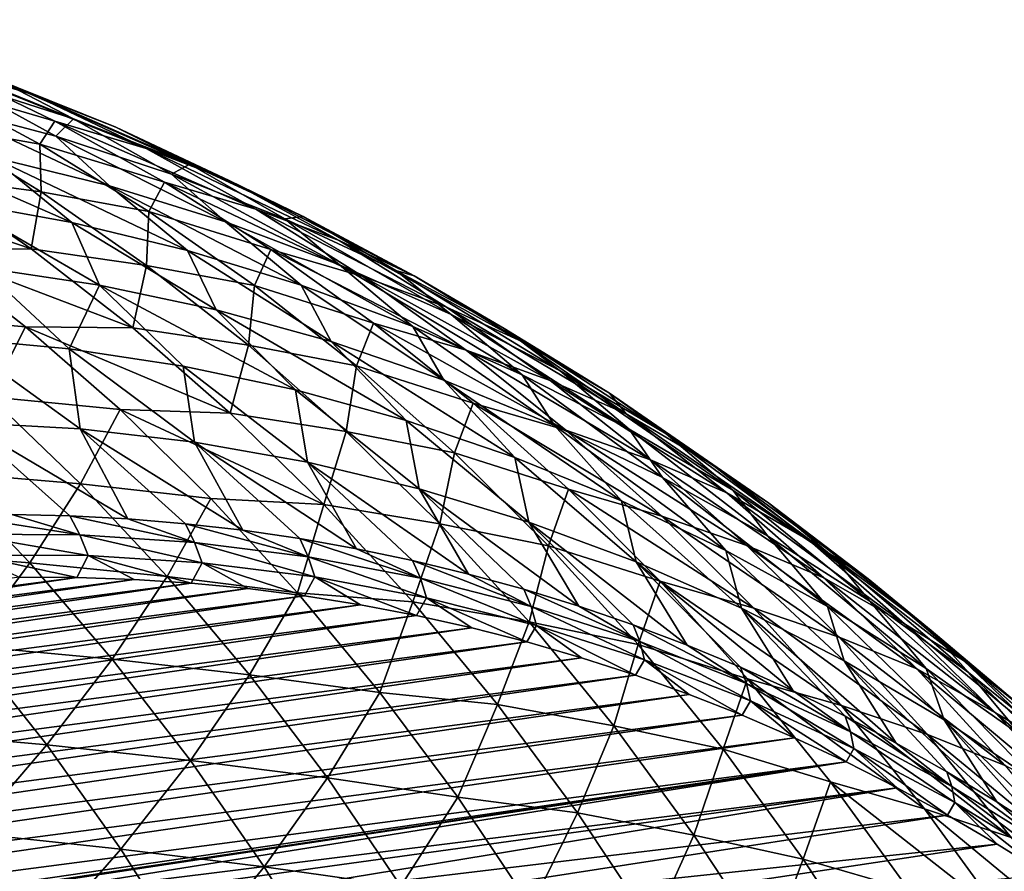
# Model space of a CAD drawing. Header units: metres. Extents: x -46 to 104, y -30 to 30.
# Tile 675 of 681: x 95.47 to 100.54, y 13.29 to 17.68. Entities that reach past the tile are written whole.
import ezdxf

# ---------------------------------------------------------------- set-up
doc = ezdxf.new("R2010")
doc.units = ezdxf.units.M
doc.layers.add('solid_26_000_502_XXX', color=7, linetype='CONTINUOUS')

msp = doc.modelspace()

# ---------------------------------------------------------------- linework, layer by layer
at = {"layer": 'solid_26_000_502_XXX'}
for points in [[(94.480125, 17.678663, 287.819824), (94.94503, 17.534573, 288.562561), (95.538773, 17.292282, 288.091675)], [(95.071678, 17.434822, 287.350189), (94.480125, 17.678663, 287.819824), (95.538773, 17.292282, 288.091675)], [(94.759315, 17.566832, 289.801697), (95.134888, 17.364258, 290.59021), (95.745079, 17.167425, 290.116455)], [(95.36731, 17.36414, 289.328369), (94.759315, 17.566832, 289.801697), (95.745079, 17.167425, 290.116455)], [(94.94503, 17.534573, 288.562561), (95.36731, 17.36414, 289.328369), (95.963272, 17.125351, 288.856567)], [(95.538773, 17.292282, 288.091675), (94.94503, 17.534573, 288.562561), (95.963272, 17.125351, 288.856567)], [(94.993103, 17.349148, 286.286987), (95.071678, 17.434822, 287.350189), (95.649796, 17.155966, 286.883301)], [(95.071678, 17.434822, 287.350189), (95.538773, 17.292282, 288.091675), (96.119064, 17.01473, 287.623474)], [(95.649796, 17.155966, 286.883301), (95.071678, 17.434822, 287.350189), (96.119064, 17.01473, 287.623474)], [(95.571304, 17.037886, 285.813721), (94.993103, 17.349148, 286.286987), (95.649796, 17.155966, 286.883301)], [(95.019531, 17.135443, 285.126007), (94.993103, 17.349148, 286.286987), (95.571304, 17.037886, 285.813721)], [(95.134888, 17.364258, 290.59021), (95.048386, 17.238543, 291.716858), (95.654297, 17.078667, 291.253387)], [(95.745079, 17.167425, 290.116455), (95.134888, 17.364258, 290.59021), (95.654297, 17.078667, 291.253387)], [(95.36731, 17.36414, 289.328369), (95.745079, 17.167425, 290.116455), (96.343384, 16.934164, 289.644073)], [(95.963272, 17.125351, 288.856567), (95.36731, 17.36414, 289.328369), (96.343384, 16.934164, 289.644073)], [(95.538773, 17.292282, 288.091675), (95.963272, 17.125351, 288.856567), (96.545853, 16.851015, 288.38739)], [(96.119064, 17.01473, 287.623474), (95.538773, 17.292282, 288.091675), (96.545853, 16.851015, 288.38739)], [(95.048386, 17.238543, 291.716858), (95.321297, 16.972162, 292.551025), (95.929741, 16.822992, 292.087799)], [(95.654297, 17.078667, 291.253387), (95.048386, 17.238543, 291.716858), (95.929741, 16.822992, 292.087799)], [(94.987274, 16.87182, 284.001465), (95.019531, 17.135443, 285.126007), (95.579453, 16.7917, 284.659424)], [(95.579453, 16.7917, 284.659424), (95.019531, 17.135443, 285.126007), (95.571304, 17.037886, 285.813721)], [(95.571304, 17.037886, 285.813721), (95.649796, 17.155966, 286.883301), (96.213165, 16.842718, 286.420227)], [(95.649796, 17.155966, 286.883301), (96.119064, 17.01473, 287.623474), (96.684601, 16.702545, 287.159088)], [(96.213165, 16.842718, 286.420227), (95.649796, 17.155966, 286.883301), (96.684601, 16.702545, 287.159088)], [(95.745079, 17.167425, 290.116455), (95.654297, 17.078667, 291.253387), (96.249985, 16.883272, 290.790253)], [(96.343384, 16.934164, 289.644073), (95.745079, 17.167425, 290.116455), (96.249985, 16.883272, 290.790253)], [(94.704323, 17.084999, 293.013214), (95.132278, 16.743557, 293.711304), (95.736099, 16.634781, 293.259308)], [(95.321297, 16.972162, 292.551025), (94.704323, 17.084999, 293.013214), (95.736099, 16.634781, 293.259308)], [(95.963272, 17.125351, 288.856567), (96.343384, 16.934164, 289.644073), (96.928406, 16.665009, 289.174164)], [(96.545853, 16.851015, 288.38739), (95.963272, 17.125351, 288.856567), (96.928406, 16.665009, 289.174164)], [(96.133125, 16.691376, 285.345245), (95.571304, 17.037886, 285.813721), (96.213165, 16.842718, 286.420227)], [(95.579453, 16.7917, 284.659424), (95.571304, 17.037886, 285.813721), (96.133125, 16.691376, 285.345245)], [(95.654297, 17.078667, 291.253387), (95.929741, 16.822992, 292.087799), (96.528259, 16.637833, 291.624664)], [(96.249985, 16.883272, 290.790253), (95.654297, 17.078667, 291.253387), (96.528259, 16.637833, 291.624664)], [(96.119064, 17.01473, 287.623474), (96.545853, 16.851015, 288.38739), (97.113701, 16.541754, 287.921906)], [(96.684601, 16.702545, 287.159088), (96.119064, 17.01473, 287.623474), (97.113701, 16.541754, 287.921906)], [(95.321297, 16.972162, 292.551025), (95.736099, 16.634781, 293.259308), (96.331711, 16.490765, 292.806274)], [(95.929741, 16.822992, 292.087799), (95.321297, 16.972162, 292.551025), (96.331711, 16.490765, 292.806274)], [(96.343384, 16.934164, 289.644073), (96.249985, 16.883272, 290.790253), (96.834114, 16.652796, 290.328522)], [(96.928406, 16.665009, 289.174164), (96.343384, 16.934164, 289.644073), (96.834114, 16.652796, 290.328522)], [(96.249985, 16.883272, 290.790253), (96.528259, 16.637833, 291.624664), (97.115479, 16.417109, 291.162628)], [(96.834114, 16.652796, 290.328522), (96.249985, 16.883272, 290.790253), (97.115479, 16.417109, 291.162628)], [(94.468994, 16.859182, 283.279114), (94.987274, 16.87182, 284.001465), (95.528053, 16.498507, 283.542786)], [(94.992714, 16.494379, 282.834259), (94.468994, 16.859182, 283.279114), (95.528053, 16.498507, 283.542786)], [(95.528053, 16.498507, 283.542786), (94.987274, 16.87182, 284.001465), (95.579453, 16.7917, 284.659424)], [(96.133125, 16.691376, 285.345245), (96.213165, 16.842718, 286.420227), (96.760536, 16.495783, 285.962006)], [(96.213165, 16.842718, 286.420227), (96.684601, 16.702545, 287.159088), (97.2341, 16.356436, 286.699493)], [(96.760536, 16.495783, 285.962006), (96.213165, 16.842718, 286.420227), (97.2341, 16.356436, 286.699493)], [(96.545853, 16.851015, 288.38739), (96.928406, 16.665009, 289.174164), (97.498802, 16.360584, 288.707794)], [(97.113701, 16.541754, 287.921906), (96.545853, 16.851015, 288.38739), (97.498802, 16.360584, 288.707794)], [(95.528053, 16.498507, 283.542786), (95.579453, 16.7917, 284.659424), (96.121841, 16.413677, 284.1987)], [(96.121841, 16.413677, 284.1987), (95.579453, 16.7917, 284.659424), (96.133125, 16.691376, 285.345245)], [(95.929741, 16.822992, 292.087799), (96.331711, 16.490765, 292.806274), (96.917786, 16.311836, 292.35321)], [(96.528259, 16.637833, 291.624664), (95.929741, 16.822992, 292.087799), (96.917786, 16.311836, 292.35321)], [(95.132278, 16.743557, 293.711304), (95.271263, 16.403364, 294.602966), (95.879524, 16.311924, 294.151154)], [(95.736099, 16.634781, 293.259308), (95.132278, 16.743557, 293.711304), (95.879524, 16.311924, 294.151154)], [(96.121841, 16.413677, 284.1987), (96.133125, 16.691376, 285.345245), (96.677261, 16.310431, 284.88269)], [(96.677261, 16.310431, 284.88269), (96.133125, 16.691376, 285.345245), (96.760536, 16.495783, 285.962006)], [(96.684601, 16.702545, 287.159088), (97.113701, 16.541754, 287.921906), (97.665543, 16.198278, 287.461151)], [(97.2341, 16.356436, 286.699493), (96.684601, 16.702545, 287.159088), (97.665543, 16.198278, 287.461151)], [(95.736099, 16.634781, 293.259308), (95.879524, 16.311924, 294.151154), (96.480095, 16.184443, 293.697815)], [(96.331711, 16.490765, 292.806274), (95.736099, 16.634781, 293.259308), (96.480095, 16.184443, 293.697815)], [(96.528259, 16.637833, 291.624664), (96.917786, 16.311836, 292.35321), (97.492989, 16.098394, 291.901184)], [(97.115479, 16.417109, 291.162628), (96.528259, 16.637833, 291.624664), (97.492989, 16.098394, 291.901184)], [(96.928406, 16.665009, 289.174164), (96.834114, 16.652796, 290.328522), (97.405357, 16.387756, 289.869263)], [(96.834114, 16.652796, 290.328522), (97.115479, 16.417109, 291.162628), (97.690048, 16.161324, 290.702789)], [(97.405357, 16.387756, 289.869263), (96.834114, 16.652796, 290.328522), (97.690048, 16.161324, 290.702789)], [(97.498802, 16.360584, 288.707794), (96.928406, 16.665009, 289.174164), (97.405357, 16.387756, 289.869263)], [(97.113701, 16.541754, 287.921906), (97.498802, 16.360584, 288.707794), (98.053246, 16.021595, 288.246063)], [(97.665543, 16.198278, 287.461151), (97.113701, 16.541754, 287.921906), (98.053246, 16.021595, 288.246063)], [(94.827553, 16.156019, 281.805023), (94.992714, 16.494379, 282.834259), (95.498665, 16.097988, 282.395935)], [(94.992714, 16.494379, 282.834259), (95.528053, 16.498507, 283.542786), (96.050217, 16.091898, 283.090881)], [(95.498665, 16.097988, 282.395935), (94.992714, 16.494379, 282.834259), (96.050217, 16.091898, 283.090881)], [(96.050217, 16.091898, 283.090881), (95.528053, 16.498507, 283.542786), (96.121841, 16.413677, 284.1987)], [(96.331711, 16.490765, 292.806274), (96.480095, 16.184443, 293.697815), (97.071579, 16.021221, 293.243958)], [(96.917786, 16.311836, 292.35321), (96.331711, 16.490765, 292.806274), (97.071579, 16.021221, 293.243958)], [(96.677261, 16.310431, 284.88269), (96.760536, 16.495783, 285.962006), (97.290665, 16.115942, 285.509644)], [(96.760536, 16.495783, 285.962006), (97.2341, 16.356436, 286.699493), (97.766319, 15.97718, 286.245758)], [(97.290665, 16.115942, 285.509644), (96.760536, 16.495783, 285.962006), (97.766319, 15.97718, 286.245758)], [(95.271263, 16.403364, 294.602966), (95.131821, 16.039225, 295.673615), (95.723701, 15.984501, 295.240692)], [(95.879524, 16.311924, 294.151154), (95.271263, 16.403364, 294.602966), (95.723701, 15.984501, 295.240692)], [(96.050217, 16.091898, 283.090881), (96.121841, 16.413677, 284.1987), (96.645409, 16.002256, 283.744843)], [(96.645409, 16.002256, 283.744843), (96.121841, 16.413677, 284.1987), (96.677261, 16.310431, 284.88269)], [(97.115479, 16.417109, 291.162628), (97.492989, 16.098394, 291.901184), (98.056023, 15.850924, 291.451202)], [(97.690048, 16.161324, 290.702789), (97.115479, 16.417109, 291.162628), (98.056023, 15.850924, 291.451202)], [(97.405357, 16.387756, 289.869263), (97.690048, 16.161324, 290.702789), (98.250648, 15.87107, 290.246185)], [(97.96244, 16.088751, 289.413452), (97.405357, 16.387756, 289.869263), (98.250648, 15.87107, 290.246185)], [(97.498802, 16.360584, 288.707794), (97.405357, 16.387756, 289.869263), (97.96244, 16.088751, 289.413452)], [(97.2341, 16.356436, 286.699493), (97.665543, 16.198278, 287.461151), (98.200096, 15.82137, 287.006226)], [(97.766319, 15.97718, 286.245758), (97.2341, 16.356436, 286.699493), (98.200096, 15.82137, 287.006226)], [(98.053246, 16.021595, 288.246063), (97.498802, 16.360584, 288.707794), (97.96244, 16.088751, 289.413452)], [(95.879524, 16.311924, 294.151154), (95.723701, 15.984501, 295.240692), (96.309601, 15.895496, 294.805298)], [(95.879524, 16.311924, 294.151154), (96.309601, 15.895496, 294.805298), (96.888206, 15.772412, 294.3685)], [(96.480095, 16.184443, 293.697815), (95.879524, 16.311924, 294.151154), (96.888206, 15.772412, 294.3685)], [(96.645409, 16.002256, 283.744843), (96.677261, 16.310431, 284.88269), (97.202438, 15.895938, 284.427094)], [(97.202438, 15.895938, 284.427094), (96.677261, 16.310431, 284.88269), (97.290665, 16.115942, 285.509644)], [(96.917786, 16.311836, 292.35321), (97.071579, 16.021221, 293.243958), (97.652596, 15.822638, 292.79071)], [(97.492989, 16.098394, 291.901184), (96.917786, 16.311836, 292.35321), (97.652596, 15.822638, 292.79071)], [(96.480095, 16.184443, 293.697815), (96.888206, 15.772412, 294.3685), (97.458221, 15.615524, 293.931183)], [(97.071579, 16.021221, 293.243958), (96.480095, 16.184443, 293.697815), (97.458221, 15.615524, 293.931183)], [(97.665543, 16.198278, 287.461151), (98.053246, 16.021595, 288.246063), (98.590454, 15.648826, 287.790039)], [(98.200096, 15.82137, 287.006226), (97.665543, 16.198278, 287.461151), (98.590454, 15.648826, 287.790039)], [(95.314064, 15.737197, 281.37616), (94.827553, 16.156019, 281.805023), (95.498665, 16.097988, 282.395935)], [(97.690048, 16.161324, 290.702789), (98.056023, 15.850924, 291.451202), (98.605621, 15.569983, 291.004242)], [(98.250648, 15.87107, 290.246185), (97.690048, 16.161324, 290.702789), (98.605621, 15.569983, 291.004242)], [(95.314064, 15.737197, 281.37616), (95.498665, 16.097988, 282.395935), (95.985718, 15.670897, 281.965057)], [(95.498665, 16.097988, 282.395935), (96.050217, 16.091898, 283.090881), (96.552536, 15.652945, 282.64682)], [(95.985718, 15.670897, 281.965057), (95.498665, 16.097988, 282.395935), (96.552536, 15.652945, 282.64682)], [(96.552536, 15.652945, 282.64682), (96.050217, 16.091898, 283.090881), (96.645409, 16.002256, 283.744843)], [(97.202438, 15.895938, 284.427094), (97.290665, 16.115942, 285.509644), (97.802376, 15.704044, 285.064178)], [(97.290665, 16.115942, 285.509644), (97.766319, 15.97718, 286.245758), (98.28006, 15.565638, 285.798889)], [(97.802376, 15.704044, 285.064178), (97.290665, 16.115942, 285.509644), (98.28006, 15.565638, 285.798889)], [(97.492989, 16.098394, 291.901184), (97.652596, 15.822638, 292.79071), (98.221779, 15.589156, 292.33905)], [(98.056023, 15.850924, 291.451202), (97.492989, 16.098394, 291.901184), (98.221779, 15.589156, 292.33905)], [(97.96244, 16.088751, 289.413452), (98.250648, 15.87107, 290.246185), (98.79599, 15.547011, 289.793884)], [(98.504112, 15.756452, 288.962128), (97.96244, 16.088751, 289.413452), (98.79599, 15.547011, 289.793884)], [(98.053246, 16.021595, 288.246063), (97.96244, 16.088751, 289.413452), (98.504112, 15.756452, 288.962128)], [(95.131821, 16.039225, 295.673615), (95.186455, 15.60438, 296.575012), (95.780174, 15.571484, 296.14502)], [(95.723701, 15.984501, 295.240692), (95.131821, 16.039225, 295.673615), (95.780174, 15.571484, 296.14502)], [(97.071579, 16.021221, 293.243958), (97.458221, 15.615524, 293.931183), (98.018356, 15.425187, 293.494415)], [(97.652596, 15.822638, 292.79071), (97.071579, 16.021221, 293.243958), (98.018356, 15.425187, 293.494415)], [(98.590454, 15.648826, 287.790039), (98.053246, 16.021595, 288.246063), (98.504112, 15.756452, 288.962128)], [(95.723701, 15.984501, 295.240692), (95.780174, 15.571484, 296.14502), (96.368652, 15.503629, 295.711945)], [(96.309601, 15.895496, 294.805298), (95.723701, 15.984501, 295.240692), (96.368652, 15.503629, 295.711945)], [(96.552536, 15.652945, 282.64682), (96.645409, 16.002256, 283.744843), (97.148941, 15.558396, 283.29895)], [(97.148941, 15.558396, 283.29895), (96.645409, 16.002256, 283.744843), (97.202438, 15.895938, 284.427094)], [(97.766319, 15.97718, 286.245758), (98.200096, 15.82137, 287.006226), (98.716148, 15.411891, 286.558105)], [(98.28006, 15.565638, 285.798889), (97.766319, 15.97718, 286.245758), (98.716148, 15.411891, 286.558105)], [(96.309601, 15.895496, 294.805298), (96.368652, 15.503629, 295.711945), (96.950523, 15.400975, 295.276794)], [(96.888206, 15.772412, 294.3685), (96.309601, 15.895496, 294.805298), (96.950523, 15.400975, 295.276794)], [(97.148941, 15.558396, 283.29895), (97.202438, 15.895938, 284.427094), (97.707428, 15.448871, 283.979553)], [(97.707428, 15.448871, 283.979553), (97.202438, 15.895938, 284.427094), (97.802376, 15.704044, 285.064178)], [(98.250648, 15.87107, 290.246185), (98.605621, 15.569983, 291.004242), (99.140549, 15.256205, 290.561371)], [(98.79599, 15.547011, 289.793884), (98.250648, 15.87107, 290.246185), (99.140549, 15.256205, 290.561371)], [(97.652596, 15.822638, 292.79071), (98.018356, 15.425187, 293.494415), (98.567352, 15.201828, 293.059143)], [(98.221779, 15.589156, 292.33905), (97.652596, 15.822638, 292.79071), (98.567352, 15.201828, 293.059143)], [(98.056023, 15.850924, 291.451202), (98.221779, 15.589156, 292.33905), (98.777802, 15.321324, 291.890076)], [(98.605621, 15.569983, 291.004242), (98.056023, 15.850924, 291.451202), (98.777802, 15.321324, 291.890076)], [(98.200096, 15.82137, 287.006226), (98.590454, 15.648826, 287.790039), (99.109192, 15.243137, 287.340759)], [(98.716148, 15.411891, 286.558105), (98.200096, 15.82137, 287.006226), (99.109192, 15.243137, 287.340759)], [(96.888206, 15.772412, 294.3685), (96.950523, 15.400975, 295.276794), (97.524422, 15.263762, 294.840576)], [(97.458221, 15.615524, 293.931183), (96.888206, 15.772412, 294.3685), (97.524422, 15.263762, 294.840576)], [(95.073067, 15.349359, 280.4021), (95.314064, 15.737197, 281.37616), (95.780853, 15.288609, 280.955566)], [(95.780853, 15.288609, 280.955566), (95.314064, 15.737197, 281.37616), (95.985718, 15.670897, 281.965057)], [(98.504112, 15.756452, 288.962128), (98.79599, 15.547011, 289.793884), (99.324829, 15.189892, 289.346863)], [(99.029144, 15.391605, 288.516357), (98.504112, 15.756452, 288.962128), (99.324829, 15.189892, 289.346863)], [(98.590454, 15.648826, 287.790039), (98.504112, 15.756452, 288.962128), (99.029144, 15.391605, 288.516357)], [(95.780853, 15.288609, 280.955566), (95.985718, 15.670897, 281.965057), (96.452782, 15.214065, 281.542664)], [(95.985718, 15.670897, 281.965057), (96.552536, 15.652945, 282.64682), (97.033844, 15.182672, 282.211639)], [(96.452782, 15.214065, 281.542664), (95.985718, 15.670897, 281.965057), (97.033844, 15.182672, 282.211639)], [(97.707428, 15.448871, 283.979553), (97.802376, 15.704044, 285.064178), (98.29451, 15.261017, 284.626587)], [(97.802376, 15.704044, 285.064178), (98.28006, 15.565638, 285.798889), (98.774147, 15.122741, 285.359955)], [(98.29451, 15.261017, 284.626587), (97.802376, 15.704044, 285.064178), (98.774147, 15.122741, 285.359955)], [(97.033844, 15.182672, 282.211639), (96.552536, 15.652945, 282.64682), (97.148941, 15.558396, 283.29895)], [(97.458221, 15.615524, 293.931183), (97.524422, 15.263762, 294.840576), (98.089005, 15.09231, 294.404297)], [(98.018356, 15.425187, 293.494415), (97.458221, 15.615524, 293.931183), (98.089005, 15.09231, 294.404297)], [(98.590454, 15.648826, 287.790039), (99.029144, 15.391605, 288.516357), (99.536362, 14.995033, 288.077057)], [(99.109192, 15.243137, 287.340759), (98.590454, 15.648826, 287.790039), (99.536362, 14.995033, 288.077057)], [(96.024376, 15.108776, 296.867828), (95.780174, 15.571484, 296.14502), (95.186455, 15.60438, 296.575012)], [(95.726494, 15.124729, 297.083466), (96.024376, 15.108776, 296.867828), (95.186455, 15.60438, 296.575012)], [(95.427544, 15.131659, 297.298096), (95.726494, 15.124729, 297.083466), (95.186455, 15.60438, 296.575012)], [(96.616211, 15.049841, 296.434082), (96.368652, 15.503629, 295.711945), (95.780174, 15.571484, 296.14502)], [(96.321007, 15.083808, 296.651306), (96.616211, 15.049841, 296.434082), (95.780174, 15.571484, 296.14502)], [(96.024376, 15.108776, 296.867828), (96.321007, 15.083808, 296.651306), (95.780174, 15.571484, 296.14502)], [(98.221779, 15.589156, 292.33905), (98.567352, 15.201828, 293.059143), (99.103981, 14.94595, 292.626373)], [(98.777802, 15.321324, 291.890076), (98.221779, 15.589156, 292.33905), (99.103981, 14.94595, 292.626373)], [(98.28006, 15.565638, 285.798889), (98.716148, 15.411891, 286.558105), (99.212524, 14.970776, 286.117859)], [(98.774147, 15.122741, 285.359955), (98.28006, 15.565638, 285.798889), (99.212524, 14.970776, 286.117859)], [(98.605621, 15.569983, 291.004242), (98.777802, 15.321324, 291.890076), (99.319366, 15.019765, 291.444855)], [(99.140549, 15.256205, 290.561371), (98.605621, 15.569983, 291.004242), (99.319366, 15.019765, 291.444855)], [(97.033844, 15.182672, 282.211639), (97.148941, 15.558396, 283.29895), (97.631256, 15.083137, 282.862091)], [(97.631256, 15.083137, 282.862091), (97.148941, 15.558396, 283.29895), (97.707428, 15.448871, 283.979553)], [(98.79599, 15.547011, 289.793884), (99.140549, 15.256205, 290.561371), (99.659592, 14.910296, 290.123535)], [(99.324829, 15.189892, 289.346863), (98.79599, 15.547011, 289.793884), (99.659592, 14.910296, 290.123535)], [(97.201576, 14.954999, 295.997955), (96.950523, 15.400975, 295.276794), (96.368652, 15.503629, 295.711945)], [(96.90979, 15.006896, 296.216248), (97.201576, 14.954999, 295.997955), (96.368652, 15.503629, 295.711945)], [(96.616211, 15.049841, 296.434082), (96.90979, 15.006896, 296.216248), (96.368652, 15.503629, 295.711945)], [(97.631256, 15.083137, 282.862091), (97.707428, 15.448871, 283.979553), (98.19104, 14.970275, 283.541107)], [(98.19104, 14.970275, 283.541107), (97.707428, 15.448871, 283.979553), (98.29451, 15.261017, 284.626587)], [(98.018356, 15.425187, 293.494415), (98.089005, 15.09231, 294.404297), (98.64296, 14.887021, 293.969025)], [(98.567352, 15.201828, 293.059143), (98.018356, 15.425187, 293.494415), (98.64296, 14.887021, 293.969025)], [(98.716148, 15.411891, 286.558105), (99.109192, 15.243137, 287.340759), (99.608253, 14.805471, 286.899292)], [(99.212524, 14.970776, 286.117859), (98.716148, 15.411891, 286.558105), (99.608253, 14.805471, 286.899292)], [(97.779037, 14.824485, 295.560516), (97.524422, 15.263762, 294.840576), (96.950523, 15.400975, 295.276794)], [(97.491386, 14.894183, 295.779327), (97.779037, 14.824485, 295.560516), (96.950523, 15.400975, 295.276794)], [(97.201576, 14.954999, 295.997955), (97.491386, 14.894183, 295.779327), (96.950523, 15.400975, 295.276794)], [(99.029144, 15.391605, 288.516357), (99.324829, 15.189892, 289.346863), (99.835938, 14.800532, 288.906219)], [(99.536362, 14.995033, 288.077057), (99.029144, 15.391605, 288.516357), (99.835938, 14.800532, 288.906219)], [(94.777405, 14.939585, 279.475586), (95.073067, 15.349359, 280.4021), (95.519547, 14.881794, 279.992279)], [(95.519547, 14.881794, 279.992279), (95.073067, 15.349359, 280.4021), (95.780853, 15.288609, 280.955566)], [(98.777802, 15.321324, 291.890076), (99.103981, 14.94595, 292.626373), (99.627022, 14.658127, 292.197021)], [(99.319366, 15.019765, 291.444855), (98.777802, 15.321324, 291.890076), (99.627022, 14.658127, 292.197021)], [(95.519547, 14.881794, 279.992279), (95.780853, 15.288609, 280.955566), (96.22686, 14.811266, 280.544189)], [(96.22686, 14.811266, 280.544189), (95.780853, 15.288609, 280.955566), (96.452782, 15.214065, 281.542664)], [(98.347168, 14.658619, 295.122803), (98.089005, 15.09231, 294.404297), (97.524422, 15.263762, 294.840576)], [(98.064362, 14.745947, 295.341614), (98.347168, 14.658619, 295.122803), (97.524422, 15.263762, 294.840576)], [(97.779037, 14.824485, 295.560516), (98.064362, 14.745947, 295.341614), (97.524422, 15.263762, 294.840576)], [(98.19104, 14.970275, 283.541107), (98.29451, 15.261017, 284.626587), (98.765968, 14.787853, 284.197876)], [(98.29451, 15.261017, 284.626587), (98.774147, 15.122741, 285.359955), (99.247482, 14.649488, 284.929871)], [(98.765968, 14.787853, 284.197876), (98.29451, 15.261017, 284.626587), (99.247482, 14.649488, 284.929871)], [(96.22686, 14.811266, 280.544189), (96.452782, 15.214065, 281.542664), (96.898804, 14.728513, 281.1297)], [(96.898804, 14.728513, 281.1297), (96.452782, 15.214065, 281.542664), (97.033844, 15.182672, 282.211639)], [(99.109192, 15.243137, 287.340759), (99.536362, 14.995033, 288.077057), (100.024628, 14.567628, 287.645294)], [(99.608253, 14.805471, 286.899292), (99.109192, 15.243137, 287.340759), (100.024628, 14.567628, 287.645294)], [(99.140549, 15.256205, 290.561371), (99.319366, 15.019765, 291.444855), (99.845215, 14.685184, 291.004395)], [(99.659592, 14.910296, 290.123535), (99.140549, 15.256205, 290.561371), (99.845215, 14.685184, 291.004395)], [(96.898804, 14.728513, 281.1297), (97.033844, 15.182672, 282.211639), (97.493011, 14.68218, 281.786346)], [(97.493011, 14.68218, 281.786346), (97.033844, 15.182672, 282.211639), (97.631256, 15.083137, 282.862091)], [(98.567352, 15.201828, 293.059143), (98.64296, 14.887021, 293.969025), (99.184982, 14.648375, 293.535736)], [(99.103981, 14.94595, 292.626373), (98.567352, 15.201828, 293.059143), (99.184982, 14.648375, 293.535736)], [(99.324829, 15.189892, 289.346863), (99.659592, 14.910296, 290.123535), (100.161575, 14.533039, 289.691772)], [(99.835938, 14.800532, 288.906219), (99.324829, 15.189892, 289.346863), (100.161575, 14.533039, 289.691772)], [(95.777, 15.026726, 297.213013), (95.427544, 15.131659, 297.298096), (95.127708, 15.12956, 297.511597)], [(95.181915, 15.029993, 297.638214), (95.777, 15.026726, 297.213013), (95.127708, 15.12956, 297.511597)], [(95.777, 15.026726, 297.213013), (95.726494, 15.124729, 297.083466), (95.427544, 15.131659, 297.298096)], [(96.36792, 14.987642, 296.783813), (96.024376, 15.108776, 296.867828), (95.726494, 15.124729, 297.083466)], [(95.777, 15.026726, 297.213013), (96.36792, 14.987642, 296.783813), (95.726494, 15.124729, 297.083466)], [(96.36792, 14.987642, 296.783813), (96.321007, 15.083808, 296.651306), (96.024376, 15.108776, 296.867828)], [(98.774147, 15.122741, 285.359955), (99.212524, 14.970776, 286.117859), (99.688087, 14.499033, 285.686493)], [(99.247482, 14.649488, 284.929871), (98.774147, 15.122741, 285.359955), (99.688087, 14.499033, 285.686493)], [(96.953217, 14.912837, 296.351654), (96.616211, 15.049841, 296.434082), (96.321007, 15.083808, 296.651306)], [(96.36792, 14.987642, 296.783813), (96.953217, 14.912837, 296.351654), (96.321007, 15.083808, 296.651306)], [(97.493011, 14.68218, 281.786346), (97.631256, 15.083137, 282.862091), (98.09124, 14.577586, 282.435242)], [(98.09124, 14.577586, 282.435242), (97.631256, 15.083137, 282.862091), (98.19104, 14.970275, 283.541107)], [(98.904572, 14.457812, 294.685944), (98.64296, 14.887021, 293.969025), (98.089005, 15.09231, 294.404297)], [(98.627296, 14.562554, 294.904205), (98.904572, 14.457812, 294.685944), (98.089005, 15.09231, 294.404297)], [(98.347168, 14.658619, 295.122803), (98.627296, 14.562554, 294.904205), (98.089005, 15.09231, 294.404297)], [(95.820023, 14.91988, 297.3396), (95.777, 15.026726, 297.213013), (95.181915, 15.029993, 297.638214)], [(95.229111, 14.921389, 297.761475), (95.820023, 14.91988, 297.3396), (95.181915, 15.029993, 297.638214)], [(96.406876, 14.882863, 296.913696), (96.36792, 14.987642, 296.783813), (95.777, 15.026726, 297.213013)], [(95.820023, 14.91988, 297.3396), (96.406876, 14.882863, 296.913696), (95.777, 15.026726, 297.213013)], [(96.953217, 14.912837, 296.351654), (96.90979, 15.006896, 296.216248), (96.616211, 15.049841, 296.434082)], [(97.531441, 14.802495, 295.917603), (97.201576, 14.954999, 295.997955), (96.90979, 15.006896, 296.216248)], [(96.953217, 14.912837, 296.351654), (97.531441, 14.802495, 295.917603), (96.90979, 15.006896, 296.216248)], [(99.319366, 15.019765, 291.444855), (99.627022, 14.658127, 292.197021), (100.135315, 14.339009, 291.772095)], [(99.845215, 14.685184, 291.004395), (99.319366, 15.019765, 291.444855), (100.135315, 14.339009, 291.772095)], [(96.988228, 14.810431, 296.484802), (96.953217, 14.912837, 296.351654), (96.36792, 14.987642, 296.783813)], [(96.406876, 14.882863, 296.913696), (96.988228, 14.810431, 296.484802), (96.36792, 14.987642, 296.783813)], [(98.09124, 14.577586, 282.435242), (98.19104, 14.970275, 283.541107), (98.652153, 14.461271, 283.112762)], [(98.652153, 14.461271, 283.112762), (98.19104, 14.970275, 283.541107), (98.765968, 14.787853, 284.197876)], [(99.212524, 14.970776, 286.117859), (99.608253, 14.805471, 286.899292), (100.086479, 14.336838, 286.466614)], [(99.688087, 14.499033, 285.686493), (99.212524, 14.970776, 286.117859), (100.086479, 14.336838, 286.466614)], [(99.536362, 14.995033, 288.077057), (99.835938, 14.800532, 288.906219), (100.328156, 14.379827, 288.472931)], [(100.024628, 14.567628, 287.645294), (99.536362, 14.995033, 288.077057), (100.328156, 14.379827, 288.472931)], [(95.20369, 14.455441, 279.076935), (94.777405, 14.939585, 279.475586), (95.519547, 14.881794, 279.992279)], [(95.761719, 14.807265, 297.529419), (95.820023, 14.91988, 297.3396), (95.229111, 14.921389, 297.761475)], [(95.465736, 14.808599, 297.740845), (95.761719, 14.807265, 297.529419), (95.229111, 14.921389, 297.761475)], [(95.761719, 14.807265, 297.529419), (96.056702, 14.796955, 297.316956), (95.820023, 14.91988, 297.3396)], [(96.350456, 14.777691, 297.103607), (96.406876, 14.882863, 296.913696), (95.820023, 14.91988, 297.3396)], [(96.056702, 14.796955, 297.316956), (96.350456, 14.777691, 297.103607), (95.820023, 14.91988, 297.3396)], [(97.562645, 14.702758, 296.053986), (97.531441, 14.802495, 295.917603), (96.953217, 14.912837, 296.351654)], [(96.988228, 14.810431, 296.484802), (97.562645, 14.702758, 296.053986), (96.953217, 14.912837, 296.351654)], [(97.531441, 14.802495, 295.917603), (97.491386, 14.894183, 295.779327), (97.201576, 14.954999, 295.997955)], [(99.103981, 14.94595, 292.626373), (99.184982, 14.648375, 293.535736), (99.713806, 14.376928, 293.105469)], [(99.627022, 14.658127, 292.197021), (99.103981, 14.94595, 292.626373), (99.713806, 14.376928, 293.105469)], [(99.659592, 14.910296, 290.123535), (99.845215, 14.685184, 291.004395), (100.354111, 14.318362, 290.569702)], [(100.161575, 14.533039, 289.691772), (99.659592, 14.910296, 290.123535), (100.354111, 14.318362, 290.569702)], [(95.20369, 14.455441, 279.076935), (95.519547, 14.881794, 279.992279), (95.944527, 14.386437, 279.592407)], [(95.944527, 14.386437, 279.592407), (95.519547, 14.881794, 279.992279), (96.22686, 14.811266, 280.544189)], [(96.350456, 14.777691, 297.103607), (96.642967, 14.749475, 296.889435), (96.406876, 14.882863, 296.913696)], [(96.933998, 14.712321, 296.674561), (96.988228, 14.810431, 296.484802), (96.406876, 14.882863, 296.913696)], [(96.642967, 14.749475, 296.889435), (96.933998, 14.712321, 296.674561), (96.406876, 14.882863, 296.913696)], [(98.101173, 14.656888, 295.482697), (97.779037, 14.824485, 295.560516), (97.491386, 14.894183, 295.779327)], [(97.531441, 14.802495, 295.917603), (98.101173, 14.656888, 295.482697), (97.491386, 14.894183, 295.779327)], [(99.44986, 14.222559, 294.251007), (99.184982, 14.648375, 293.535736), (98.64296, 14.887021, 293.969025)], [(99.17881, 14.344457, 294.46817), (99.44986, 14.222559, 294.251007), (98.64296, 14.887021, 293.969025)], [(98.904572, 14.457812, 294.685944), (99.17881, 14.344457, 294.46817), (98.64296, 14.887021, 293.969025)], [(92.494804, 14.33118, 299.767181), (96.056702, 14.796955, 297.316956), (95.761719, 14.807265, 297.529419)], [(92.494804, 14.33118, 299.767181), (95.761719, 14.807265, 297.529419), (92.789917, 14.418638, 299.5737)], [(92.789917, 14.418638, 299.5737), (95.761719, 14.807265, 297.529419), (95.465736, 14.808599, 297.740845)], [(95.944527, 14.386437, 279.592407), (96.22686, 14.811266, 280.544189), (96.651093, 14.306245, 280.142944)], [(96.651093, 14.306245, 280.142944), (96.22686, 14.811266, 280.544189), (96.898804, 14.728513, 281.1297)], [(96.933998, 14.712321, 296.674561), (97.223564, 14.666219, 296.458954), (96.988228, 14.810431, 296.484802)], [(97.511139, 14.611261, 296.243073), (97.562645, 14.702758, 296.053986), (96.988228, 14.810431, 296.484802)], [(97.223564, 14.666219, 296.458954), (97.511139, 14.611261, 296.243073), (96.988228, 14.810431, 296.484802)], [(98.101173, 14.656888, 295.482697), (98.064362, 14.745947, 295.341614), (97.779037, 14.824485, 295.560516)], [(99.608253, 14.805471, 286.899292), (100.024628, 14.567628, 287.645294), (100.492836, 14.110349, 287.221985)], [(100.086479, 14.336838, 286.466614), (99.608253, 14.805471, 286.899292), (100.492836, 14.110349, 287.221985)], [(91.907806, 14.130237, 300.146729), (96.642967, 14.749475, 296.889435), (96.350456, 14.777691, 297.103607)], [(91.907806, 14.130237, 300.146729), (96.350456, 14.777691, 297.103607), (92.200684, 14.235023, 299.958221)], [(92.200684, 14.235023, 299.958221), (96.350456, 14.777691, 297.103607), (96.056702, 14.796955, 297.316956)], [(92.200684, 14.235023, 299.958221), (96.056702, 14.796955, 297.316956), (92.494804, 14.33118, 299.767181)], [(98.128723, 14.560111, 295.622284), (98.101173, 14.656888, 295.482697), (97.531441, 14.802495, 295.917603)], [(97.562645, 14.702758, 296.053986), (98.128723, 14.560111, 295.622284), (97.531441, 14.802495, 295.917603)], [(98.652153, 14.461271, 283.112762), (98.765968, 14.787853, 284.197876), (99.215683, 14.285617, 283.778992)], [(98.765968, 14.787853, 284.197876), (99.247482, 14.649488, 284.929871), (99.698975, 14.146953, 284.509674)], [(99.215683, 14.285617, 283.778992), (98.765968, 14.787853, 284.197876), (99.698975, 14.146953, 284.509674)], [(99.835938, 14.800532, 288.906219), (100.161575, 14.533039, 289.691772), (100.645378, 14.125284, 289.266998)], [(100.328156, 14.379827, 288.472931), (99.835938, 14.800532, 288.906219), (100.645378, 14.125284, 289.266998)], [(91.326416, 13.895023, 300.515594), (97.223564, 14.666219, 296.458954), (96.933998, 14.712321, 296.674561)], [(91.326416, 13.895023, 300.515594), (96.933998, 14.712321, 296.674561), (91.616188, 14.016826, 300.332642)], [(91.616188, 14.016826, 300.332642), (96.933998, 14.712321, 296.674561), (96.642967, 14.749475, 296.889435)], [(91.616188, 14.016826, 300.332642), (96.642967, 14.749475, 296.889435), (91.907806, 14.130237, 300.146729)], [(96.651093, 14.306245, 280.142944), (96.898804, 14.728513, 281.1297), (97.322792, 14.215329, 280.72702)], [(97.322792, 14.215329, 280.72702), (96.898804, 14.728513, 281.1297), (97.493011, 14.68218, 281.786346)], [(97.511139, 14.611261, 296.243073), (97.796593, 14.547462, 296.026978), (97.562645, 14.702758, 296.053986)], [(98.07975, 14.47488, 295.810791), (98.128723, 14.560111, 295.622284), (97.562645, 14.702758, 296.053986)], [(97.796593, 14.547462, 296.026978), (98.07975, 14.47488, 295.810791), (97.562645, 14.702758, 296.053986)], [(98.661018, 14.476374, 295.048065), (98.347168, 14.658619, 295.122803), (98.064362, 14.745947, 295.341614)], [(98.101173, 14.656888, 295.482697), (98.661018, 14.476374, 295.048065), (98.064362, 14.745947, 295.341614)], [(91.038498, 13.764826, 300.695587), (97.511139, 14.611261, 296.243073), (97.223564, 14.666219, 296.458954)], [(91.038498, 13.764826, 300.695587), (97.223564, 14.666219, 296.458954), (91.326416, 13.895023, 300.515594)], [(97.322792, 14.215329, 280.72702), (97.493011, 14.68218, 281.786346), (97.928963, 14.152639, 281.371948)], [(97.928963, 14.152639, 281.371948), (97.493011, 14.68218, 281.786346), (98.09124, 14.577586, 282.435242)], [(98.685066, 14.38284, 295.190765), (98.661018, 14.476374, 295.048065), (98.101173, 14.656888, 295.482697)], [(98.128723, 14.560111, 295.622284), (98.685066, 14.38284, 295.190765), (98.101173, 14.656888, 295.482697)], [(98.661018, 14.476374, 295.048065), (98.627296, 14.562554, 294.904205), (98.347168, 14.658619, 295.122803)], [(99.627022, 14.658127, 292.197021), (99.713806, 14.376928, 293.105469), (100.228203, 14.073318, 292.67923)], [(100.135315, 14.339009, 291.772095), (99.627022, 14.658127, 292.197021), (100.228203, 14.073318, 292.67923)], [(99.845215, 14.685184, 291.004395), (100.135315, 14.339009, 291.772095), (100.627701, 13.989314, 291.35257)], [(100.354111, 14.318362, 290.569702), (99.845215, 14.685184, 291.004395), (100.627701, 13.989314, 291.35257)], [(90.752655, 13.626354, 300.872467), (97.796593, 14.547462, 296.026978), (97.511139, 14.611261, 296.243073)], [(90.752655, 13.626354, 300.872467), (97.511139, 14.611261, 296.243073), (91.038498, 13.764826, 300.695587)], [(99.981697, 13.95344, 293.819031), (99.713806, 14.376928, 293.105469), (99.184982, 14.648375, 293.535736)], [(99.717537, 14.092193, 294.034576), (99.981697, 13.95344, 293.819031), (99.184982, 14.648375, 293.535736)], [(99.44986, 14.222559, 294.251007), (99.717537, 14.092193, 294.034576), (99.184982, 14.648375, 293.535736)], [(99.247482, 14.649488, 284.929871), (99.688087, 14.499033, 285.686493), (100.141754, 13.997739, 285.264984)], [(99.698975, 14.146953, 284.509674), (99.247482, 14.649488, 284.929871), (100.141754, 13.997739, 285.264984)], [(97.928963, 14.152639, 281.371948), (98.09124, 14.577586, 282.435242), (98.527802, 14.042927, 282.019409)], [(98.07975, 14.47488, 295.810791), (98.360573, 14.393525, 295.594543), (98.128723, 14.560111, 295.622284)], [(98.527802, 14.042927, 282.019409), (98.09124, 14.577586, 282.435242), (98.652153, 14.461271, 283.112762)], [(98.63884, 14.303453, 295.378448), (98.685066, 14.38284, 295.190765), (98.128723, 14.560111, 295.622284)], [(98.360573, 14.393525, 295.594543), (98.63884, 14.303453, 295.378448), (98.128723, 14.560111, 295.622284)], [(99.209595, 14.261396, 294.614716), (98.904572, 14.457812, 294.685944), (98.627296, 14.562554, 294.904205)], [(98.661018, 14.476374, 295.048065), (99.209595, 14.261396, 294.614716), (98.627296, 14.562554, 294.904205)], [(100.024628, 14.567628, 287.645294), (100.328156, 14.379827, 288.472931), (100.800346, 13.928741, 288.048004)], [(100.492836, 14.110349, 287.221985), (100.024628, 14.567628, 287.645294), (100.800346, 13.928741, 288.048004)], [(90.468903, 13.479608, 301.046265), (98.07975, 14.47488, 295.810791), (97.796593, 14.547462, 296.026978)], [(90.468903, 13.479608, 301.046265), (97.796593, 14.547462, 296.026978), (90.752655, 13.626354, 300.872467)], [(99.688087, 14.499033, 285.686493), (100.086479, 14.336838, 286.466614), (100.54277, 13.838323, 286.043762)], [(100.141754, 13.997739, 285.264984), (99.688087, 14.499033, 285.686493), (100.54277, 13.838323, 286.043762)], [(100.161575, 14.533039, 289.691772), (100.354111, 14.318362, 290.569702), (100.844864, 13.920156, 290.141876)], [(100.645378, 14.125284, 289.266998), (100.161575, 14.533039, 289.691772), (100.844864, 13.920156, 290.141876)], [(90.187477, 13.324702, 301.216797), (98.360573, 14.393525, 295.594543), (98.07975, 14.47488, 295.810791)], [(90.187477, 13.324702, 301.216797), (98.07975, 14.47488, 295.810791), (90.468903, 13.479608, 301.046265)], [(94.835281, 14.014341, 278.211121), (95.20369, 14.455441, 279.076935), (95.607803, 13.944434, 278.688873)], [(95.607803, 13.944434, 278.688873), (95.20369, 14.455441, 279.076935), (95.944527, 14.386437, 279.592407)], [(98.527802, 14.042927, 282.019409), (98.652153, 14.461271, 283.112762), (99.089676, 13.92305, 282.695557)], [(99.089676, 13.92305, 282.695557), (98.652153, 14.461271, 283.112762), (99.215683, 14.285617, 283.778992)], [(99.230324, 14.171379, 294.760498), (99.209595, 14.261396, 294.614716), (98.661018, 14.476374, 295.048065)], [(98.685066, 14.38284, 295.190765), (99.230324, 14.171379, 294.760498), (98.661018, 14.476374, 295.048065)], [(99.209595, 14.261396, 294.614716), (99.17881, 14.344457, 294.46817), (98.904572, 14.457812, 294.685944)], [(89.908379, 13.161633, 301.384064), (98.63884, 14.303453, 295.378448), (98.360573, 14.393525, 295.594543)], [(89.908379, 13.161633, 301.384064), (98.360573, 14.393525, 295.594543), (90.187477, 13.324702, 301.216797)], [(95.607803, 13.944434, 278.688873), (95.944527, 14.386437, 279.592407), (96.347046, 13.864417, 279.203339)], [(96.347046, 13.864417, 279.203339), (95.944527, 14.386437, 279.592407), (96.651093, 14.306245, 280.142944)], [(98.63884, 14.303453, 295.378448), (98.914566, 14.204647, 295.162445), (98.685066, 14.38284, 295.190765)], [(99.187271, 14.097292, 294.94693), (99.230324, 14.171379, 294.760498), (98.685066, 14.38284, 295.190765)], [(98.914566, 14.204647, 295.162445), (99.187271, 14.097292, 294.94693), (98.685066, 14.38284, 295.190765)], [(100.498764, 13.651119, 293.391113), (100.228203, 14.073318, 292.67923), (99.713806, 14.376928, 293.105469)], [(100.242157, 13.806385, 293.604523), (100.498764, 13.651119, 293.391113), (99.713806, 14.376928, 293.105469)], [(99.981697, 13.95344, 293.819031), (100.242157, 13.806385, 293.604523), (99.713806, 14.376928, 293.105469)], [(100.328156, 14.379827, 288.472931), (100.645378, 14.125284, 289.266998), (101.109901, 13.687951, 288.85022)], [(100.800346, 13.928741, 288.048004), (100.328156, 14.379827, 288.472931), (101.109901, 13.687951, 288.85022)], [(89.632187, 12.99074, 301.54776), (98.914566, 14.204647, 295.162445), (98.63884, 14.303453, 295.378448)], [(89.632187, 12.99074, 301.54776), (98.63884, 14.303453, 295.378448), (89.908379, 13.161633, 301.384064)], [(96.347046, 13.864417, 279.203339), (96.651093, 14.306245, 280.142944), (97.052589, 13.774683, 279.752747)], [(97.052589, 13.774683, 279.752747), (96.651093, 14.306245, 280.142944), (97.322792, 14.215329, 280.72702)], [(99.745552, 14.012486, 294.183777), (99.44986, 14.222559, 294.251007), (99.17881, 14.344457, 294.46817)], [(99.209595, 14.261396, 294.614716), (99.745552, 14.012486, 294.183777), (99.17881, 14.344457, 294.46817)], [(100.086479, 14.336838, 286.466614), (100.492836, 14.110349, 287.221985), (100.939941, 13.624226, 286.808105)], [(100.54277, 13.838323, 286.043762), (100.086479, 14.336838, 286.466614), (100.939941, 13.624226, 286.808105)], [(100.135315, 14.339009, 291.772095), (100.228203, 14.073318, 292.67923), (100.726967, 13.738251, 292.257996)], [(100.627701, 13.989314, 291.35257), (100.135315, 14.339009, 291.772095), (100.726967, 13.738251, 292.257996)], [(100.354111, 14.318362, 290.569702), (100.627701, 13.989314, 291.35257), (101.103073, 13.609827, 290.939331)], [(100.844864, 13.920156, 290.141876), (100.354111, 14.318362, 290.569702), (101.103073, 13.609827, 290.939331)], [(99.089676, 13.92305, 282.695557), (99.215683, 14.285617, 283.778992), (99.642654, 13.755436, 283.37088)], [(99.763145, 13.926247, 294.33252), (99.745552, 14.012486, 294.183777), (99.209595, 14.261396, 294.614716)], [(99.230324, 14.171379, 294.760498), (99.763145, 13.926247, 294.33252), (99.209595, 14.261396, 294.614716)], [(99.215683, 14.285617, 283.778992), (99.698975, 14.146953, 284.509674), (100.127617, 13.616269, 284.10025)], [(99.642654, 13.755436, 283.37088), (99.215683, 14.285617, 283.778992), (100.127617, 13.616269, 284.10025)], [(89.358902, 12.812022, 301.707855), (99.187271, 14.097292, 294.94693), (98.914566, 14.204647, 295.162445)], [(89.358902, 12.812022, 301.707855), (98.914566, 14.204647, 295.162445), (89.632187, 12.99074, 301.54776)], [(97.052589, 13.774683, 279.752747), (97.322792, 14.215329, 280.72702), (97.723793, 13.675664, 280.335602)], [(97.723793, 13.675664, 280.335602), (97.322792, 14.215329, 280.72702), (97.928963, 14.152639, 281.371948)], [(99.745552, 14.012486, 294.183777), (99.717537, 14.092193, 294.034576), (99.44986, 14.222559, 294.251007)], [(97.723793, 13.675664, 280.335602), (97.928963, 14.152639, 281.371948), (98.340691, 13.595287, 280.969421)], [(98.340691, 13.595287, 280.969421), (97.928963, 14.152639, 281.371948), (98.527802, 14.042927, 282.019409)], [(99.187271, 14.097292, 294.94693), (99.45681, 13.981434, 294.732025), (99.230324, 14.171379, 294.760498)], [(99.723015, 13.85716, 294.517853), (99.763145, 13.926247, 294.33252), (99.230324, 14.171379, 294.760498)], [(99.45681, 13.981434, 294.732025), (99.723015, 13.85716, 294.517853), (99.230324, 14.171379, 294.760498)], [(99.698975, 14.146953, 284.509674), (100.141754, 13.997739, 285.264984), (100.572487, 13.46804, 284.854279)], [(100.127617, 13.616269, 284.10025), (99.698975, 14.146953, 284.509674), (100.572487, 13.46804, 284.854279)], [(89.088745, 12.625642, 301.864197), (99.45681, 13.981434, 294.732025), (99.187271, 14.097292, 294.94693)], [(89.088745, 12.625642, 301.864197), (99.187271, 14.097292, 294.94693), (89.358902, 12.812022, 301.707855)], [(100.492836, 14.110349, 287.221985), (100.800346, 13.928741, 288.048004), (101.251434, 13.44831, 287.632416)], [(100.939941, 13.624226, 286.808105), (100.492836, 14.110349, 287.221985), (101.251434, 13.44831, 287.632416)], [(98.340691, 13.595287, 280.969421), (98.527802, 14.042927, 282.019409), (98.939934, 13.480408, 281.61557)], [(98.939934, 13.480408, 281.61557), (98.527802, 14.042927, 282.019409), (99.089676, 13.92305, 282.695557)], [(100.26757, 13.730253, 293.756256), (99.981697, 13.95344, 293.819031), (99.717537, 14.092193, 294.034576)], [(99.745552, 14.012486, 294.183777), (100.26757, 13.730253, 293.756256), (99.717537, 14.092193, 294.034576)], [(100.999794, 13.316341, 292.968323), (100.726967, 13.738251, 292.257996), (100.228203, 14.073318, 292.67923)], [(100.751358, 13.487738, 293.179016), (100.999794, 13.316341, 292.968323), (100.228203, 14.073318, 292.67923)], [(100.498764, 13.651119, 293.391113), (100.751358, 13.487738, 293.179016), (100.228203, 14.073318, 292.67923)], [(95.218864, 13.489843, 277.835052), (94.835281, 14.014341, 278.211121), (95.607803, 13.944434, 278.688873)], [(100.282227, 13.648046, 293.907867), (100.26757, 13.730253, 293.756256), (99.745552, 14.012486, 294.183777)], [(99.763145, 13.926247, 294.33252), (100.282227, 13.648046, 293.907867), (99.745552, 14.012486, 294.183777)], [(100.141754, 13.997739, 285.264984), (100.54277, 13.838323, 286.043762), (100.976067, 13.31108, 285.631714)], [(100.572487, 13.46804, 284.854279), (100.141754, 13.997739, 285.264984), (100.976067, 13.31108, 285.631714)], [(88.821716, 12.431597, 302.016815), (99.723015, 13.85716, 294.517853), (99.45681, 13.981434, 294.732025)], [(88.821716, 12.431597, 302.016815), (99.45681, 13.981434, 294.732025), (89.088745, 12.625642, 301.864197)], [(95.218864, 13.489843, 277.835052), (95.607803, 13.944434, 278.688873), (95.988808, 13.407743, 278.312286)], [(95.988808, 13.407743, 278.312286), (95.607803, 13.944434, 278.688873), (96.347046, 13.864417, 279.203339)], [(100.26757, 13.730253, 293.756256), (100.242157, 13.806385, 293.604523), (99.981697, 13.95344, 293.819031)], [(98.939934, 13.480408, 281.61557), (99.089676, 13.92305, 282.695557), (99.502594, 13.356872, 282.290436)], [(99.502594, 13.356872, 282.290436), (99.089676, 13.92305, 282.695557), (99.642654, 13.755436, 283.37088)], [(99.723015, 13.85716, 294.517853), (99.985847, 13.724491, 294.304443), (99.763145, 13.926247, 294.33252)], [(100.245117, 13.583521, 294.091949), (100.282227, 13.648046, 293.907867), (99.763145, 13.926247, 294.33252)], [(99.985847, 13.724491, 294.304443), (100.245117, 13.583521, 294.091949), (99.763145, 13.926247, 294.33252)], [(88.558052, 12.230048, 302.165588), (99.723015, 13.85716, 294.517853), (88.821716, 12.431597, 302.016815)], [(93.963249, 12.996841, 298.459076), (99.723015, 13.85716, 294.517853), (88.558052, 12.230048, 302.165588)], [(93.963249, 12.996841, 298.459076), (94.504982, 13.070028, 298.086884), (99.723015, 13.85716, 294.517853)], [(94.504982, 13.070028, 298.086884), (95.045998, 13.109722, 297.708649), (99.723015, 13.85716, 294.517853)], [(95.045998, 13.109722, 297.708649), (99.985847, 13.724491, 294.304443), (99.723015, 13.85716, 294.517853)], [(95.988808, 13.407743, 278.312286), (96.347046, 13.864417, 279.203339), (96.726181, 13.316918, 278.825958)], [(96.726181, 13.316918, 278.825958), (96.347046, 13.864417, 279.203339), (97.052589, 13.774683, 279.752747)], [(100.774361, 13.415395, 293.333221), (100.498764, 13.651119, 293.391113), (100.242157, 13.806385, 293.604523)], [(100.26757, 13.730253, 293.756256), (100.774361, 13.415395, 293.333221), (100.242157, 13.806385, 293.604523)], [(96.726181, 13.316918, 278.825958), (97.052589, 13.774683, 279.752747), (97.430435, 13.217779, 279.374481)], [(97.430435, 13.217779, 279.374481), (97.052589, 13.774683, 279.752747), (97.723793, 13.675664, 280.335602)], [(99.502594, 13.356872, 282.290436), (99.642654, 13.755436, 283.37088), (100.045921, 13.198499, 282.974457)], [(99.642654, 13.755436, 283.37088), (100.127617, 13.616269, 284.10025), (100.53244, 13.058639, 283.702606)], [(100.045921, 13.198499, 282.974457), (99.642654, 13.755436, 283.37088), (100.53244, 13.058639, 283.702606)], [(95.045998, 13.109722, 297.708649), (95.584869, 13.115822, 297.325378), (99.985847, 13.724491, 294.304443)], [(95.584869, 13.115822, 297.325378), (96.120178, 13.088312, 296.93811), (99.985847, 13.724491, 294.304443)], [(96.120178, 13.088312, 296.93811), (100.245117, 13.583521, 294.091949), (99.985847, 13.724491, 294.304443)], [(100.786293, 13.337457, 293.48764), (100.774361, 13.415395, 293.333221), (100.26757, 13.730253, 293.756256)], [(100.282227, 13.648046, 293.907867), (100.786293, 13.337457, 293.48764), (100.26757, 13.730253, 293.756256)], [(97.430435, 13.217779, 279.374481), (97.723793, 13.675664, 280.335602), (98.100906, 13.110725, 279.956268)], [(98.100906, 13.110725, 279.956268), (97.723793, 13.675664, 280.335602), (98.340691, 13.595287, 280.969421)], [(100.245117, 13.583521, 294.091949), (100.500824, 13.434232, 293.880371), (100.282227, 13.648046, 293.907867)], [(100.752548, 13.276877, 293.670074), (100.786293, 13.337457, 293.48764), (100.282227, 13.648046, 293.907867)], [(100.500824, 13.434232, 293.880371), (100.752548, 13.276877, 293.670074), (100.282227, 13.648046, 293.907867)], [(100.774361, 13.415395, 293.333221), (100.751358, 13.487738, 293.179016), (100.498764, 13.651119, 293.391113)], [(86.885384, 13.617815, 283.171936), (95.609482, 11.773788, 295.245239), (95.368355, 11.807659, 295.423859)], [(86.885384, 13.617815, 283.171936), (87.117142, 13.578032, 282.99881), (95.609482, 11.773788, 295.245239)], [(98.100906, 13.110725, 279.956268), (98.340691, 13.595287, 280.969421), (98.727219, 13.011426, 280.579681)], [(98.727219, 13.011426, 280.579681), (98.340691, 13.595287, 280.969421), (98.939934, 13.480408, 281.61557)], [(100.127617, 13.616269, 284.10025), (100.572487, 13.46804, 284.854279), (100.979294, 12.911145, 284.455353)], [(100.53244, 13.058639, 283.702606), (100.127617, 13.616269, 284.10025), (100.979294, 12.911145, 284.455353)], [(87.117142, 13.578032, 282.99881), (95.849045, 11.732046, 295.066162), (95.609482, 11.773788, 295.245239)], [(87.117142, 13.578032, 282.99881), (87.347221, 13.530561, 282.825409), (95.849045, 11.732046, 295.066162)], [(96.120178, 13.088312, 296.93811), (96.650551, 13.027263, 296.547821), (100.245117, 13.583521, 294.091949)], [(96.650551, 13.027263, 296.547821), (100.500824, 13.434232, 293.880371), (100.245117, 13.583521, 294.091949)], [(87.347221, 13.530561, 282.825409), (96.086884, 11.682461, 294.88681), (95.849045, 11.732046, 295.066162)], [(87.347221, 13.530561, 282.825409), (87.575455, 13.475437, 282.651825), (96.086884, 11.682461, 294.88681)], [(94.780678, 13.025041, 277.030548), (95.218864, 13.489843, 277.835052), (95.579369, 12.938374, 277.469177)], [(95.579369, 12.938374, 277.469177), (95.218864, 13.489843, 277.835052), (95.988808, 13.407743, 278.312286)], [(87.575455, 13.475437, 282.651825), (96.322838, 11.62507, 294.707275), (96.086884, 11.682461, 294.88681)], [(87.575455, 13.475437, 282.651825), (87.801666, 13.412698, 282.47818), (96.322838, 11.62507, 294.707275)], [(98.727219, 13.011426, 280.579681), (98.939934, 13.480408, 281.61557), (99.326675, 12.891343, 281.22467)], [(99.326675, 12.891343, 281.22467), (98.939934, 13.480408, 281.61557), (99.502594, 13.356872, 282.290436)], [(87.801666, 13.412698, 282.47818), (96.556725, 11.559911, 294.52771), (96.322838, 11.62507, 294.707275)], [(87.801666, 13.412698, 282.47818), (88.025711, 13.34239, 282.304626), (96.556725, 11.559911, 294.52771)], [(95.579369, 12.938374, 277.469177), (95.988808, 13.407743, 278.312286), (96.346535, 12.844383, 277.946136)], [(96.346535, 12.844383, 277.946136), (95.988808, 13.407743, 278.312286), (96.726181, 13.316918, 278.825958)], [(96.650551, 13.027263, 296.547821), (97.174606, 12.93282, 296.155518), (100.500824, 13.434232, 293.880371)], [(97.174606, 12.93282, 296.155518), (100.752548, 13.276877, 293.670074), (100.500824, 13.434232, 293.880371)], [(88.025711, 13.34239, 282.304626), (96.788383, 11.487032, 294.348206), (96.556725, 11.559911, 294.52771)], [(88.025711, 13.34239, 282.304626), (88.247414, 13.264565, 282.131256), (96.788383, 11.487032, 294.348206)], [(99.326675, 12.891343, 281.22467), (99.502594, 13.356872, 282.290436), (99.889938, 12.764061, 281.898376)], [(99.889938, 12.764061, 281.898376), (99.502594, 13.356872, 282.290436), (100.045921, 13.198499, 282.974457)], [(96.346535, 12.844383, 277.946136), (96.726181, 13.316918, 278.825958), (97.08168, 12.743404, 278.459686)], [(97.08168, 12.743404, 278.459686), (96.726181, 13.316918, 278.825958), (97.430435, 13.217779, 279.374481)]]:
    msp.add_3dface(points, dxfattribs=at)

doc.saveas('drawing.dxf')
